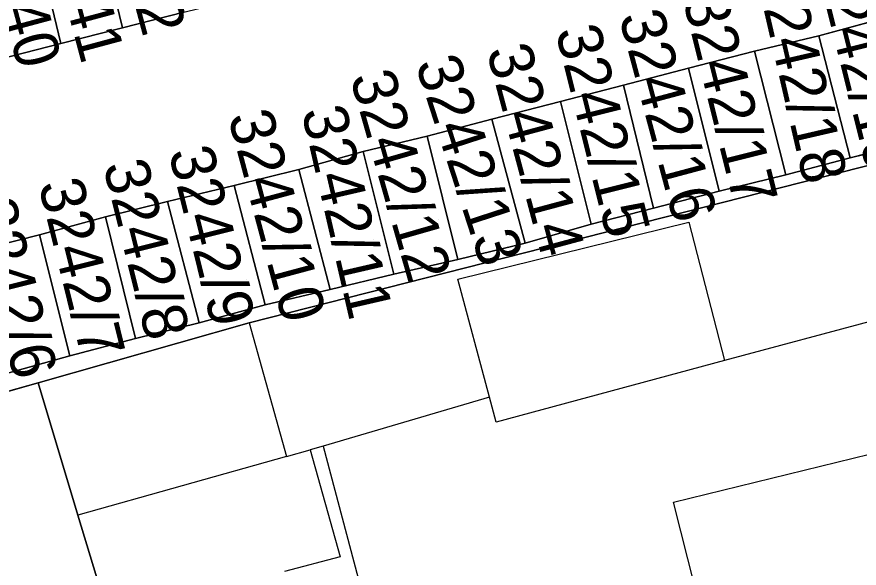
# Model space of a CAD drawing. Extents: x -264070 to -262271, y -1238894 to -1238141.
# Drawn here: x -262361.24 to -262323.58, y -1238526.74 to -1238502.11 of the extents above; entities that cross this region are included whole.
import ezdxf

# ---------------------------------------------------------------- set-up
doc = ezdxf.new("R2010")
doc.units = 0
for name, color, linetype in [('body_kn', 7, 'Continuous'), ('kladpar_druhypozemkov', 7, 'Continuous'), ('kladpar_hranice', 7, 'Continuous'), ('kladpar_parcelnecisla', 7, 'Continuous'), ('kladpar_plochy', 7, 'Continuous'), ('zappar_hrandruhpozemk', 7, 'Continuous')]:
    doc.layers.add(name, color=color, linetype=linetype)

msp = doc.modelspace()

# ---------------------------------------------------------------- linework, layer by layer
at = {"layer": 'body_kn'}
for p, q in [((-262356.52, -1238502.61), (-262356.52, -1238502.61)), ((-262325.39, -1238502.96), (-262325.39, -1238502.96)), ((-262325.39, -1238502.96), (-262325.39, -1238502.96)), ((-262359.27, -1238503.3), (-262359.27, -1238503.3)), ((-262328.27, -1238503.65), (-262328.27, -1238503.65)), ((-262328.27, -1238503.65), (-262328.27, -1238503.65)), ((-262331.21, -1238504.41), (-262331.21, -1238504.41)), ((-262331.21, -1238504.41), (-262331.21, -1238504.41)), ((-262334.12, -1238505.16), (-262334.12, -1238505.16)), ((-262334.12, -1238505.16), (-262334.12, -1238505.16)), ((-262336.94, -1238505.9), (-262336.94, -1238505.9)), ((-262336.94, -1238505.9), (-262336.94, -1238505.9)), ((-262340, -1238506.69), (-262340, -1238506.69)), ((-262340, -1238506.69), (-262340, -1238506.69)), ((-262342.89, -1238507.44), (-262342.89, -1238507.44)), ((-262342.89, -1238507.44), (-262342.89, -1238507.44)), ((-262345.76, -1238508.13), (-262345.76, -1238508.13)), ((-262345.76, -1238508.13), (-262345.76, -1238508.13)), ((-262323.99, -1238508.42), (-262323.99, -1238508.42)), ((-262348.63, -1238508.93), (-262348.63, -1238508.93)), ((-262348.63, -1238508.93), (-262348.63, -1238508.93)), ((-262326.87, -1238509.18), (-262326.87, -1238509.18)), ((-262351.52, -1238509.65), (-262351.52, -1238509.65)), ((-262351.52, -1238509.65), (-262351.52, -1238509.65)), ((-262329.84, -1238509.9), (-262329.84, -1238509.9)), ((-262354.51, -1238510.37), (-262354.51, -1238510.37)), ((-262354.51, -1238510.37), (-262354.51, -1238510.37)), ((-262332.78, -1238510.66), (-262332.78, -1238510.66)), ((-262357.28, -1238511.05), (-262357.28, -1238511.05)), ((-262357.28, -1238511.05), (-262357.28, -1238511.05)), ((-262331.2, -1238511.28), (-262331.2, -1238511.28)), ((-262335.57, -1238511.38), (-262335.57, -1238511.38)), ((-262360.23, -1238511.86), (-262360.23, -1238511.86)), ((-262360.23, -1238511.86), (-262360.23, -1238511.86)), ((-262338.52, -1238512.22), (-262338.52, -1238512.22)), ((-262341.52, -1238512.95), (-262341.52, -1238512.95)), ((-262344.38, -1238513.61), (-262344.38, -1238513.61)), ((-262341.52, -1238513.84), (-262341.52, -1238513.84)), ((-262341.52, -1238513.84), (-262341.52, -1238513.84)), ((-262347.24, -1238514.29), (-262347.24, -1238514.29)), ((-262350.14, -1238514.98), (-262350.14, -1238514.98)), ((-262353.09, -1238515.78), (-262353.09, -1238515.78)), ((-262350.86, -1238515.78), (-262350.86, -1238515.78)), ((-262350.86, -1238515.78), (-262350.86, -1238515.78)), ((-262355.93, -1238516.49), (-262355.93, -1238516.49)), ((-262358.87, -1238517.26), (-262358.87, -1238517.26)), ((-262329.61, -1238517.47), (-262329.61, -1238517.47)), ((-262329.61, -1238517.47), (-262329.61, -1238517.47)), ((-262360.29, -1238518.46), (-262360.29, -1238518.46)), ((-262360.29, -1238518.46), (-262360.29, -1238518.46)), ((-262340.11, -1238519.11), (-262340.11, -1238519.11)), ((-262340.11, -1238519.11), (-262340.11, -1238519.11)), ((-262339.81, -1238520.23), (-262339.81, -1238520.23)), ((-262348.13, -1238521.46), (-262348.13, -1238521.46)), ((-262347.55, -1238521.3), (-262347.55, -1238521.3)), ((-262349.18, -1238521.75), (-262349.18, -1238521.75)), ((-262349.18, -1238521.75), (-262349.18, -1238521.75)), ((-262331.89, -1238523.79), (-262331.89, -1238523.79)), ((-262331.89, -1238523.79), (-262331.89, -1238523.79)), ((-262358.52, -1238524.38), (-262358.52, -1238524.38)), ((-262346.79, -1238526.24), (-262346.79, -1238526.24))]:
    msp.add_line(p, q, dxfattribs=at)
at = {"layer": 'kladpar_druhypozemkov'}
for p, q in [((-262324.98, -1238506.59), (-262324.98, -1238506.59)), ((-262327.9, -1238507.43), (-262327.9, -1238507.43)), ((-262330.67, -1238508.2), (-262330.67, -1238508.2)), ((-262333.68, -1238508.9), (-262333.68, -1238508.9)), ((-262336.6, -1238509.51), (-262336.6, -1238509.51)), ((-262339.52, -1238510.45), (-262339.52, -1238510.45)), ((-262342.38, -1238511.15), (-262342.38, -1238511.15)), ((-262345.28, -1238512.08), (-262345.28, -1238512.08)), ((-262348.22, -1238512.51), (-262348.22, -1238512.51)), ((-262350.96, -1238513.87), (-262350.96, -1238513.87)), ((-262353.97, -1238514.59), (-262353.97, -1238514.59)), ((-262356.76, -1238515.41), (-262356.76, -1238515.41)), ((-262359.76, -1238516.23), (-262359.76, -1238516.23))]:
    msp.add_line(p, q, dxfattribs=at)
at = {"layer": 'kladpar_hranice'}
for points in [[(-262383.75, -1238509.54), (-262378.9, -1238508.3), (-262375.88, -1238507.53), (-262373.01, -1238506.8), (-262370.09, -1238506.05), (-262367.44, -1238505.37), (-262364.78, -1238504.69), (-262362.02, -1238504), (-262359.27, -1238503.3), (-262356.52, -1238502.61), (-262353.78, -1238501.91), (-262351.03, -1238501.22), (-262348.3, -1238500.53), (-262346.16, -1238499.99), (-262345.58, -1238499.84), (-262342.86, -1238499.12), (-262340.14, -1238498.42), (-262337.42, -1238497.71), (-262334.7, -1238497.01), (-262331.98, -1238496.3), (-262329.26, -1238495.6), (-262326.54, -1238494.89), (-262323.82, -1238494.19), (-262321.1, -1238493.48)], [(-262355.28, -1238495.7), (-262353.78, -1238501.91), (-262356.52, -1238502.61), (-262358.02, -1238496.41), (-262355.28, -1238495.7)], [(-262358.02, -1238496.41), (-262356.52, -1238502.61), (-262359.27, -1238503.3), (-262360.77, -1238497.11), (-262358.02, -1238496.41)], [(-262360.77, -1238497.11), (-262359.27, -1238503.3), (-262362.02, -1238504), (-262363.52, -1238497.83), (-262360.77, -1238497.11)], [(-262322.47, -1238502.17), (-262325.39, -1238502.96), (-262328.27, -1238503.65), (-262331.21, -1238504.41), (-262334.12, -1238505.16), (-262336.94, -1238505.9), (-262340, -1238506.69), (-262342.89, -1238507.44), (-262345.76, -1238508.13), (-262348.63, -1238508.93), (-262351.52, -1238509.65), (-262354.51, -1238510.37), (-262357.28, -1238511.05), (-262360.23, -1238511.86), (-262363.24, -1238512.62)], [(-262322.47, -1238502.17), (-262321.12, -1238507.69), (-262323.99, -1238508.42), (-262325.39, -1238502.96), (-262322.47, -1238502.17)], [(-262325.39, -1238502.96), (-262323.99, -1238508.42), (-262326.87, -1238509.18), (-262328.27, -1238503.65), (-262325.39, -1238502.96)], [(-262301.72, -1238503.11), (-262300.47, -1238507.69), (-262297.93, -1238516.79), (-262294.26, -1238529.96), (-262293.23, -1238533.48), (-262287.14, -1238554.99), (-262287.12, -1238555.06), (-262295.45, -1238557.63), (-262338.38, -1238570.89), (-262338.51, -1238570.93), (-262343.94, -1238572.61), (-262344.66, -1238570.38), (-262346.31, -1238564.78), (-262347.81, -1238559.67), (-262347.86, -1238559.5), (-262358.52, -1238524.38), (-262360.29, -1238518.46), (-262350.86, -1238515.78), (-262322.66, -1238508.62), (-262301.72, -1238503.11)], [(-262328.27, -1238503.65), (-262326.87, -1238509.18), (-262329.84, -1238509.9), (-262331.21, -1238504.41), (-262328.27, -1238503.65)], [(-262331.21, -1238504.41), (-262329.84, -1238509.9), (-262332.78, -1238510.66), (-262334.12, -1238505.16), (-262331.21, -1238504.41)], [(-262334.12, -1238505.16), (-262332.78, -1238510.66), (-262335.57, -1238511.38), (-262336.94, -1238505.9), (-262334.12, -1238505.16)], [(-262336.94, -1238505.9), (-262335.57, -1238511.38), (-262338.52, -1238512.22), (-262340, -1238506.69), (-262336.94, -1238505.9)], [(-262340, -1238506.69), (-262338.52, -1238512.22), (-262341.52, -1238512.95), (-262342.89, -1238507.44), (-262340, -1238506.69)], [(-262342.89, -1238507.44), (-262341.52, -1238512.95), (-262344.38, -1238513.61), (-262345.76, -1238508.13), (-262342.89, -1238507.44)], [(-262361.87, -1238518.09), (-262358.87, -1238517.26), (-262355.93, -1238516.49), (-262353.09, -1238515.78), (-262350.14, -1238514.98), (-262347.24, -1238514.29), (-262344.38, -1238513.61), (-262341.52, -1238512.95), (-262338.52, -1238512.22), (-262335.57, -1238511.38), (-262332.78, -1238510.66), (-262329.84, -1238509.9), (-262326.87, -1238509.18), (-262323.99, -1238508.42), (-262321.12, -1238507.69)], [(-262345.76, -1238508.13), (-262344.38, -1238513.61), (-262347.24, -1238514.29), (-262348.63, -1238508.93), (-262345.76, -1238508.13)], [(-262322.66, -1238508.62), (-262350.86, -1238515.78), (-262360.29, -1238518.46), (-262381.19, -1238524.41), (-262381.54, -1238524.51), (-262385.51, -1238525.08), (-262419.15, -1238510.39)], [(-262348.63, -1238508.93), (-262347.24, -1238514.29), (-262350.14, -1238514.98), (-262351.52, -1238509.65), (-262348.63, -1238508.93)], [(-262351.52, -1238509.65), (-262350.14, -1238514.98), (-262353.09, -1238515.78), (-262354.51, -1238510.37), (-262351.52, -1238509.65)], [(-262354.51, -1238510.37), (-262353.09, -1238515.78), (-262355.93, -1238516.49), (-262357.28, -1238511.05), (-262354.51, -1238510.37)], [(-262357.28, -1238511.05), (-262355.93, -1238516.49), (-262358.87, -1238517.26), (-262360.23, -1238511.86), (-262357.28, -1238511.05)], [(-262360.23, -1238511.86), (-262358.87, -1238517.26), (-262361.87, -1238518.09), (-262363.24, -1238512.62), (-262360.23, -1238511.86)], [(-262360.29, -1238518.46), (-262358.52, -1238524.38), (-262347.86, -1238559.5), (-262365.69, -1238563.88), (-262368.91, -1238564.9), (-262381.19, -1238524.41), (-262360.29, -1238518.46)]]:
    msp.add_lwpolyline(points, dxfattribs=at)
at = {"layer": 'kladpar_plochy'}
for p, q in [((-262356.52, -1238502.61), (-262353.78, -1238501.91)), ((-262322.47, -1238502.17), (-262325.39, -1238502.96)), ((-262359.27, -1238503.3), (-262356.52, -1238502.61)), ((-262325.39, -1238502.96), (-262328.27, -1238503.65)), ((-262362.02, -1238504), (-262359.27, -1238503.3)), ((-262328.27, -1238503.65), (-262331.21, -1238504.41)), ((-262331.21, -1238504.41), (-262334.12, -1238505.16)), ((-262334.12, -1238505.16), (-262336.94, -1238505.9)), ((-262336.94, -1238505.9), (-262340, -1238506.69)), ((-262340, -1238506.69), (-262342.89, -1238507.44)), ((-262342.89, -1238507.44), (-262345.76, -1238508.13)), ((-262323.99, -1238508.42), (-262321.12, -1238507.69)), ((-262345.76, -1238508.13), (-262348.63, -1238508.93)), ((-262322.66, -1238508.62), (-262350.86, -1238515.78)), ((-262326.87, -1238509.18), (-262323.99, -1238508.42)), ((-262348.63, -1238508.93), (-262351.52, -1238509.65)), ((-262329.84, -1238509.9), (-262326.87, -1238509.18)), ((-262351.52, -1238509.65), (-262354.51, -1238510.37)), ((-262332.78, -1238510.66), (-262329.84, -1238509.9)), ((-262354.51, -1238510.37), (-262357.28, -1238511.05)), ((-262335.57, -1238511.38), (-262332.78, -1238510.66)), ((-262357.28, -1238511.05), (-262360.23, -1238511.86)), ((-262338.52, -1238512.22), (-262335.57, -1238511.38)), ((-262360.23, -1238511.86), (-262363.24, -1238512.62)), ((-262341.52, -1238512.95), (-262338.52, -1238512.22)), ((-262344.38, -1238513.61), (-262341.52, -1238512.95)), ((-262347.24, -1238514.29), (-262344.38, -1238513.61)), ((-262350.14, -1238514.98), (-262347.24, -1238514.29)), ((-262353.09, -1238515.78), (-262350.14, -1238514.98)), ((-262350.86, -1238515.78), (-262360.29, -1238518.46)), ((-262355.93, -1238516.49), (-262353.09, -1238515.78)), ((-262358.87, -1238517.26), (-262355.93, -1238516.49)), ((-262361.87, -1238518.09), (-262358.87, -1238517.26)), ((-262360.29, -1238518.46), (-262381.19, -1238524.41))]:
    msp.add_line(p, q, dxfattribs=at)
for points in [[(-262355.28, -1238495.7), (-262353.78, -1238501.91), (-262356.52, -1238502.61), (-262358.02, -1238496.41)], [(-262358.02, -1238496.41), (-262356.52, -1238502.61), (-262359.27, -1238503.3), (-262360.77, -1238497.11)], [(-262360.77, -1238497.11), (-262359.27, -1238503.3), (-262362.02, -1238504), (-262363.52, -1238497.83)], [(-262322.47, -1238502.17), (-262321.12, -1238507.69), (-262323.99, -1238508.42), (-262325.39, -1238502.96)], [(-262325.39, -1238502.96), (-262323.99, -1238508.42), (-262326.87, -1238509.18), (-262328.27, -1238503.65)], [(-262301.72, -1238503.11), (-262300.47, -1238507.69), (-262297.93, -1238516.79), (-262294.26, -1238529.96), (-262293.23, -1238533.48), (-262287.14, -1238554.99), (-262287.12, -1238555.06), (-262295.45, -1238557.63), (-262338.38, -1238570.89), (-262338.51, -1238570.93), (-262343.94, -1238572.61), (-262344.66, -1238570.38), (-262346.31, -1238564.78), (-262347.81, -1238559.67), (-262347.86, -1238559.5), (-262358.52, -1238524.38), (-262360.29, -1238518.46), (-262350.86, -1238515.78), (-262322.66, -1238508.62)], [(-262328.27, -1238503.65), (-262326.87, -1238509.18), (-262329.84, -1238509.9), (-262331.21, -1238504.41)], [(-262331.21, -1238504.41), (-262329.84, -1238509.9), (-262332.78, -1238510.66), (-262334.12, -1238505.16)], [(-262334.12, -1238505.16), (-262332.78, -1238510.66), (-262335.57, -1238511.38), (-262336.94, -1238505.9)], [(-262336.94, -1238505.9), (-262335.57, -1238511.38), (-262338.52, -1238512.22), (-262340, -1238506.69)], [(-262340, -1238506.69), (-262338.52, -1238512.22), (-262341.52, -1238512.95), (-262342.89, -1238507.44)], [(-262342.89, -1238507.44), (-262341.52, -1238512.95), (-262344.38, -1238513.61), (-262345.76, -1238508.13)], [(-262345.76, -1238508.13), (-262344.38, -1238513.61), (-262347.24, -1238514.29), (-262348.63, -1238508.93)], [(-262348.63, -1238508.93), (-262347.24, -1238514.29), (-262350.14, -1238514.98), (-262351.52, -1238509.65)], [(-262351.52, -1238509.65), (-262350.14, -1238514.98), (-262353.09, -1238515.78), (-262354.51, -1238510.37)], [(-262354.51, -1238510.37), (-262353.09, -1238515.78), (-262355.93, -1238516.49), (-262357.28, -1238511.05)], [(-262357.28, -1238511.05), (-262355.93, -1238516.49), (-262358.87, -1238517.26), (-262360.23, -1238511.86)], [(-262360.23, -1238511.86), (-262358.87, -1238517.26), (-262361.87, -1238518.09), (-262363.24, -1238512.62)], [(-262360.29, -1238518.46), (-262358.52, -1238524.38), (-262347.86, -1238559.5), (-262365.69, -1238563.88), (-262368.91, -1238564.9), (-262381.19, -1238524.41)]]:
    msp.add_lwpolyline(points, close=True, dxfattribs=at)
at = {"layer": 'zappar_hrandruhpozemk'}
for p, q in [((-262341.52, -1238513.84), (-262331.2, -1238511.28)), ((-262331.2, -1238511.28), (-262329.61, -1238517.47)), ((-262321, -1238515.17), (-262329.61, -1238517.47)), ((-262340.11, -1238519.11), (-262347.55, -1238521.3)), ((-262347.55, -1238521.3), (-262348.13, -1238521.46)), ((-262349.18, -1238521.75), (-262358.52, -1238524.38)), ((-262328.16, -1238538.47), (-262331.89, -1238523.79))]:
    msp.add_line(p, q, dxfattribs=at)
for points in [[(-262329.61, -1238517.47), (-262339.81, -1238520.23), (-262340.11, -1238519.11), (-262341.52, -1238513.84)], [(-262350.86, -1238515.78), (-262349.18, -1238521.75), (-262348.13, -1238521.46), (-262346.79, -1238526.24), (-262349.28, -1238526.9)], [(-262331.89, -1238523.79), (-262315.82, -1238519.86), (-262315.48, -1238521.22)], [(-262347.55, -1238521.3), (-262345.66, -1238528.43), (-262348.58, -1238529.32)]]:
    msp.add_lwpolyline(points, dxfattribs=at)

# ---------------------------------------------------------------- texts
at = {"layer": 'kladpar_parcelnecisla'}
for s, rotation, p in [('3242/42', 285, (-262358.075, -1238493.731)), ('3242/41', 285, (-262360.826, -1238494.93)), ('3242/40', 285, (-262363.651, -1238495.204)), ('3242/19', 284, (-262325.527, -1238499.809)), ('3242/18', 283, (-262328.203, -1238500.276)), ('3242/17', 284, (-262331.476, -1238501.315)), ('3242/16', 285, (-262334.336, -1238502.09)), ('3242/15', 284, (-262337.171, -1238502.735)), ('3242/14', 285, (-262340.256, -1238503.61)), ('3242/13', 288, (-262343.441, -1238504.205)), ('3242/12', 286, (-262346.359, -1238504.809)), ('3242/11', 283, (-262348.526, -1238506.318)), ('3242/10', 285, (-262351.815, -1238506.56)), ('3242/9', 284, (-262354.47, -1238508.149)), ('3242/8', 284, (-262357.396, -1238508.746)), ('3242/7', 284, (-262360.289, -1238509.594)), ('3242/6', 284, (-262363.31, -1238510.479))]:
    msp.add_text(s, height=2, rotation=rotation, dxfattribs=at).set_placement(p)

doc.saveas('drawing.dxf')
